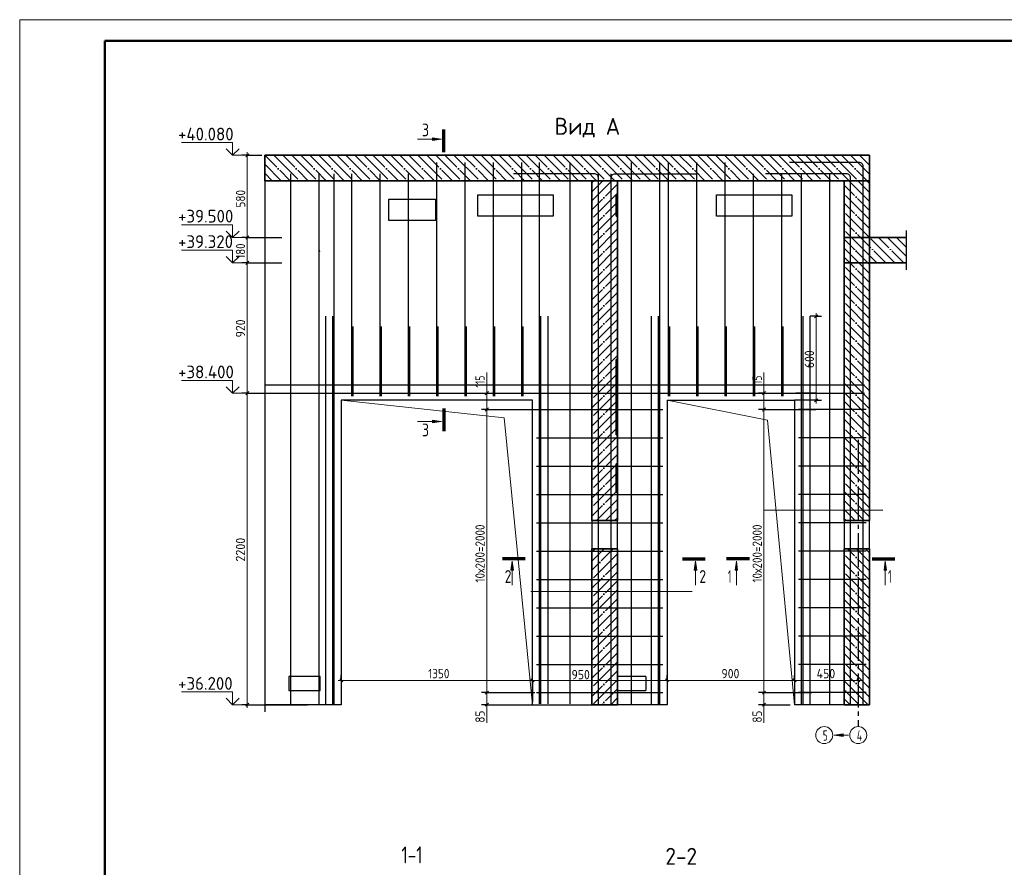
# Model space of a CAD drawing. Header units: millimetres. Extents: x -49773 to 2322955, y -3321 to 58485.
# Tile 457 of 580: x 1762586 to 1785758, y 19789 to 39743. Entities that reach past the tile are written whole.
import ezdxf

# ---------------------------------------------------------------- set-up
doc = ezdxf.new("R2010")
doc.units = ezdxf.units.MM
doc.linetypes.add('______11', pattern=[500, 400, -50, 0, -50])
doc.linetypes.add('______5', pattern=[1100, 800, -100, 100, -100])
for name, color, linetype, lineweight in [('Standard', 7, 'Continuous', 25), ('Арм.стержн. вертикальными 1', 22, 'Continuous', 35), ('Арм.стержн. вертикальными 3', 34, 'Continuous', 35), ('Арм.стержн. Доп. арматура', 180, 'Continuous', 35), ('Арм.стержн. Хомут', 240, 'Continuous', 35), ('Высотная отметки_ общее', 7, 'Continuous', 13), ('Размерная линия_ общее', 7, 'Continuous', 13), ('Стена_ общее', 7, 'Continuous', 35), ('Стена_ Сборный элемент', 7, 'Continuous', 35)]:
    doc.layers.add(name, color=color, linetype=linetype, lineweight=lineweight)
doc.layers.add('Арм.стержн. вертикальными 2', color=7, linetype='Continuous', lineweight=35, true_color=0x006e00)
doc.layers.add('Осевая линия_ общее', color=7, linetype='______5', lineweight=13, true_color=0xa0a0a0)
doc.styles.add('ISOCPEUR', font='txt')

msp = doc.modelspace()

# ---------------------------------------------------------------- hatches: boundary and pattern name
at = {"layer": 'Standard', "linetype": 'Continuous', "lineweight": 13, "transparency": 33554687}
for points in [[(1772304.1, 36958.5), (1772514.1, 36928.5), (1772304.1, 36898.5)], [(1772304.1, 30312.4), (1772514.1, 30282.4), (1772304.1, 30252.4)], [(1774205.2, 26787.3), (1774175.2, 26997.3), (1774145.2, 26787.3)], [(1778520.3, 26787.3), (1778490.3, 26997.3), (1778460.3, 26787.3)], [(1779481.6, 26787.3), (1779451.6, 26997.3), (1779421.6, 26787.3)], [(1782987, 26787.3), (1782957, 26997.3), (1782927, 26787.3)]]:
    msp.add_hatch(color=7, dxfattribs=at).paths.add_polyline_path(points, flags=16)
at = {"layer": 'Арм.стержн. вертикальными 2', "linetype": 'Continuous', "lineweight": 13, "transparency": 33554687}
for points in [[(1769647.4, 34286.8), (1769647.4, 34331.8), (1769641.1, 34309.3)], [(1769647.4, 34331.8), (1769647.4, 34286.8), (1769663.6, 34270.6)]]:
    msp.add_hatch(color=7, dxfattribs=at).paths.add_polyline_path(points)
at = {"layer": 'Осевая линия_ общее', "linetype": 'Continuous', "lineweight": 13, "transparency": 33554687}
msp.add_hatch(color=7, dxfattribs=at).paths.add_polyline_path([(1781964.5, 22871.7), (1781754.4, 22901.7), (1781964.5, 22931.7)])

# ---------------------------------------------------------------- linework, layer by layer
at = {"layer": 'Standard', "color": 7, "linetype": 'Continuous', "lineweight": 70, "transparency": 33554687}
for p, q in [((1772567.4, 36620.9), (1772567.4, 37156.9)), ((1772567.4, 30590), (1772567.4, 30054)), ((1774482.7, 27050.6), (1773946.7, 27050.6)), ((1778182.7, 27050.6), (1778718.7, 27050.6)), ((1779759.2, 27050.6), (1779223.2, 27050.6)), ((1782649.4, 27050.6), (1783185.4, 27050.6))]:
    msp.add_line(p, q, dxfattribs=at)
at = {"layer": 'Standard', "color": 7, "linetype": 'Continuous', "lineweight": 13, "transparency": 33554687}
for p, q in [((1772514.1, 36928.5), (1771948.7, 36928.5)), ((1772304.1, 36928.5), (1772289.1, 36928.5)), ((1772304.1, 36898.5), (1772304.1, 36958.5)), ((1772304.1, 36958.5), (1772514.1, 36928.5)), ((1772514.1, 36928.5), (1772304.1, 36898.5)), ((1772514.1, 36928.5), (1772514.1, 36928.5)), ((1772514.1, 36928.5), (1772514.1, 36928.5)), ((1772514.1, 36928.5), (1772514.1, 36928.5)), ((1772514.1, 30282.4), (1771948.7, 30282.4)), ((1772304.1, 30282.4), (1772289.1, 30282.4)), ((1772304.1, 30252.4), (1772304.1, 30312.4)), ((1772304.1, 30312.4), (1772514.1, 30282.4)), ((1772514.1, 30282.4), (1772304.1, 30252.4)), ((1772514.1, 30282.4), (1772514.1, 30282.4)), ((1772514.1, 30282.4), (1772514.1, 30282.4)), ((1772514.1, 30282.4), (1772514.1, 30282.4)), ((1774175.2, 26997.3), (1774145.2, 26787.3)), ((1774175.2, 26997.3), (1774175.2, 26432)), ((1774175.2, 26997.3), (1774175.2, 26997.3)), ((1774175.2, 26997.3), (1774175.2, 26997.3)), ((1774175.2, 26997.3), (1774175.2, 26997.3)), ((1774205.2, 26787.3), (1774175.2, 26997.3)), ((1778490.3, 26997.3), (1778460.3, 26787.3)), ((1778490.3, 26997.3), (1778490.3, 26432)), ((1778490.3, 26997.3), (1778490.3, 26997.3)), ((1778490.3, 26997.3), (1778490.3, 26997.3)), ((1778490.3, 26997.3), (1778490.3, 26997.3)), ((1778520.3, 26787.3), (1778490.3, 26997.3)), ((1779451.6, 26997.3), (1779421.6, 26787.3)), ((1779451.6, 26997.3), (1779451.6, 26432)), ((1779451.6, 26997.3), (1779451.6, 26997.3)), ((1779451.6, 26997.3), (1779451.6, 26997.3)), ((1779451.6, 26997.3), (1779451.6, 26997.3)), ((1779481.6, 26787.3), (1779451.6, 26997.3)), ((1782957, 26997.3), (1782927, 26787.3)), ((1782957, 26997.3), (1782957, 26432)), ((1782957, 26997.3), (1782957, 26997.3)), ((1782957, 26997.3), (1782957, 26997.3)), ((1782957, 26997.3), (1782957, 26997.3)), ((1782987, 26787.3), (1782957, 26997.3)), ((1774145.2, 26787.3), (1774205.2, 26787.3)), ((1774175.2, 26787.3), (1774175.2, 26772.3)), ((1778460.3, 26787.3), (1778520.3, 26787.3)), ((1778490.3, 26787.3), (1778490.3, 26772.3)), ((1779421.6, 26787.3), (1779481.6, 26787.3)), ((1779451.6, 26787.3), (1779451.6, 26772.3)), ((1782927, 26787.3), (1782987, 26787.3)), ((1782957, 26787.3), (1782957, 26772.3))]:
    msp.add_line(p, q, dxfattribs=at)
at = {"layer": 'Standard', "color": 253, "linetype": '______11', "lineweight": 35, "true_color": 0xababab, "transparency": 33554687}
for p, q in [((1768352, 36550.2), (1768952, 35950.2)), ((1768776.3, 36550.2), (1769376.3, 35950.2)), ((1769200.6, 36550.2), (1769800.6, 35950.2)), ((1769624.8, 36550.2), (1770224.8, 35950.2)), ((1770049.1, 36550.2), (1770649.1, 35950.2)), ((1770473.4, 36550.2), (1771073.4, 35950.2)), ((1770897.6, 36550.2), (1771497.6, 35950.2)), ((1771321.9, 36550.2), (1771921.9, 35950.2)), ((1771746.1, 36550.2), (1772346.1, 35950.2)), ((1772170.4, 36550.2), (1772770.4, 35950.2)), ((1772594.7, 36550.2), (1773194.7, 35950.2)), ((1773018.9, 36550.2), (1773618.9, 35950.2)), ((1773443.2, 36550.2), (1774043.2, 35950.2)), ((1773867.5, 36550.2), (1774467.5, 35950.2)), ((1774291.7, 36550.2), (1774891.7, 35950.2)), ((1774716, 36550.2), (1775316, 35950.2)), ((1775140.3, 36550.2), (1775740.3, 35950.2)), ((1775564.5, 36550.2), (1776164.5, 35950.2)), ((1775988.8, 36550.2), (1776588.8, 35950.2)), ((1776413.1, 36550.2), (1777013.1, 35950.2)), ((1776837.3, 36550.2), (1777437.3, 35950.2)), ((1777261.6, 36550.2), (1777861.6, 35950.2)), ((1777685.9, 36550.2), (1778285.9, 35950.2)), ((1778110.1, 36550.2), (1778710.1, 35950.2)), ((1778534.4, 36550.2), (1779134.4, 35950.2)), ((1778958.6, 36550.2), (1779558.6, 35950.2)), ((1779382.9, 36550.2), (1779982.9, 35950.2)), ((1779807.2, 36550.2), (1780407.2, 35950.2)), ((1780231.4, 36550.2), (1780831.4, 35950.2)), ((1780655.7, 36550.2), (1781255.7, 35950.2)), ((1781080, 36550.2), (1781680, 35950.2)), ((1781504.2, 36550.2), (1782104.2, 35950.2)), ((1781928.5, 36550.2), (1782528.5, 35950.2)), ((1782352.8, 36550.2), (1782587.8, 36315.2)), ((1768352, 36126), (1768527.8, 35950.2)), ((1776311.8, 35950.2), (1776054.4, 35692.9)), ((1782587.8, 35674.4), (1782311.9, 35950.2)), ((1776654.4, 35868.6), (1776054.4, 35268.6)), ((1782587.8, 35250.1), (1781987.8, 35850.1)), ((1776654.4, 35444.3), (1776054.4, 34844.3)), ((1782587.8, 34825.9), (1781987.8, 35425.9)), ((1776654.4, 35020.1), (1776054.4, 34420.1)), ((1782587.8, 34401.6), (1781987.8, 35001.6)), ((1776654.4, 34595.8), (1776054.4, 33995.8)), ((1782587.8, 33977.3), (1781987.8, 34577.3)), ((1776654.4, 34171.5), (1776054.4, 33571.5)), ((1782587.8, 33553.1), (1781987.8, 34153.1)), ((1776654.4, 33747.3), (1776054.4, 33147.3)), ((1782587.8, 33128.8), (1781987.8, 33728.8)), ((1776654.4, 33323), (1776054.4, 32723)), ((1782587.8, 32704.5), (1781987.8, 33304.5)), ((1776654.4, 32898.7), (1776054.4, 32298.7)), ((1782587.8, 32280.3), (1781987.8, 32880.3)), ((1776654.4, 32474.5), (1776054.4, 31874.5)), ((1782587.8, 31856), (1781987.8, 32456)), ((1776654.4, 32050.2), (1776054.4, 31450.2)), ((1782587.8, 31431.8), (1781987.8, 32031.7)), ((1776654.4, 31626), (1776054.4, 31025.9)), ((1782587.8, 31007.5), (1781987.8, 31607.5)), ((1776654.4, 31201.7), (1776054.4, 30601.7)), ((1782587.8, 30583.2), (1781987.8, 31183.2)), ((1776654.4, 30777.4), (1776054.4, 30177.4)), ((1782587.8, 30159), (1781987.8, 30758.9)), ((1776654.4, 30353.2), (1776054.4, 29753.2)), ((1782587.8, 29734.7), (1781987.8, 30334.7)), ((1776654.4, 29928.9), (1776054.4, 29328.9)), ((1782587.8, 29310.4), (1781987.8, 29910.4)), ((1776654.4, 29504.6), (1776054.4, 28904.6)), ((1782587.8, 28886.2), (1781987.8, 29486.2)), ((1776654.4, 29080.4), (1776054.4, 28480.4)), ((1782587.8, 28461.9), (1781987.8, 29061.9)), ((1776654.4, 28656.1), (1776054.4, 28056.1)), ((1782587.8, 28037.6), (1781987.8, 28637.6)), ((1776654.4, 28231.8), (1776372.8, 27950.2)), ((1782250.9, 27950.2), (1781987.8, 28213.4)), ((1776554.7, 27283.6), (1776054.4, 26783.3)), ((1776130.4, 27283.6), (1776054.4, 27207.6)), ((1782587.8, 26764.8), (1782069.1, 27283.6)), ((1782587.8, 27189.1), (1782493.3, 27283.6)), ((1776654.4, 26959), (1776054.4, 26359)), ((1782587.8, 26340.6), (1781987.8, 26940.6)), ((1776654.4, 26534.8), (1776054.4, 25934.8)), ((1782587.8, 25916.3), (1781987.8, 26516.3)), ((1776654.4, 26110.5), (1776054.4, 25510.5)), ((1782587.8, 25492.1), (1781987.8, 26092)), ((1776654.4, 25686.2), (1776054.4, 25086.3)), ((1782587.8, 25067.8), (1781987.8, 25667.8)), ((1776654.4, 25262), (1776054.4, 24662)), ((1782587.8, 24643.5), (1781987.8, 25243.5)), ((1776654.4, 24837.7), (1776054.4, 24237.7)), ((1782587.8, 24219.3), (1781987.8, 24819.3)), ((1776654.4, 24413.5), (1776054.4, 23813.5)), ((1782587.8, 23795), (1781987.8, 24395)), ((1776654.4, 23989.2), (1776282.1, 23616.9)), ((1782341.6, 23616.9), (1781987.8, 23970.7))]:
    msp.add_line(p, q, dxfattribs=at)
at = {"layer": 'Standard', "color": 7, "linetype": 'Continuous', "lineweight": 25, "transparency": 33554687}
for p, q in [((1768352, 36550.2), (1768352, 23450.2)), ((1783448.9, 34783.6), (1783448.9, 33850.2))]:
    msp.add_line(p, q, dxfattribs=at)
at = {"layer": 'Standard', "color": 7, "linetype": 'Continuous', "lineweight": 35, "transparency": 33554687}
for p, q in [((1782587.8, 36550.2), (1768352, 36550.2)), ((1768352, 36550.2), (1768352, 35950.2)), ((1782587.8, 36550.2), (1782587.8, 27950.2)), ((1776054.4, 35950.2), (1768352, 35950.2)), ((1776054.4, 35950.2), (1776654.4, 35950.2)), ((1776054.4, 27950.2), (1776054.4, 35950.2)), ((1776654.4, 35950.2), (1776654.4, 27950.2)), ((1776654.4, 35950.2), (1781987.8, 35950.2)), ((1781987.8, 35950.2), (1782587.8, 35950.2)), ((1781987.8, 27950.2), (1781987.8, 35950.2)), ((1776624.5, 35616.9), (1776657.8, 35616.9)), ((1776624.5, 35116.9), (1776624.5, 35616.9)), ((1776657.8, 35616.9), (1776657.8, 35116.9)), ((1776657.8, 35116.9), (1776624.5, 35116.9)), ((1781987.8, 34016.9), (1781987.8, 34616.9)), ((1781987.8, 34616.9), (1783448.9, 34616.9)), ((1783448.9, 34016.9), (1781987.8, 34016.9)), ((1776624.5, 31740), (1776657.8, 31740)), ((1776624.5, 29973.3), (1776624.5, 31740)), ((1776657.8, 31740), (1776657.8, 29973.3)), ((1776657.8, 29973.3), (1776624.5, 29973.3)), ((1776621.1, 29283.6), (1776654.4, 29283.6)), ((1776621.1, 28616.9), (1776621.1, 29283.6)), ((1776654.4, 29283.6), (1776654.4, 28616.9)), ((1776654.4, 28616.9), (1776621.1, 28616.9)), ((1776654.4, 27950.2), (1776054.4, 27950.2)), ((1782587.8, 27950.2), (1781987.8, 27950.2)), ((1776054.4, 27283.6), (1776654.4, 27283.6)), ((1776054.4, 23616.9), (1776054.4, 27283.6)), ((1776654.4, 27283.6), (1776654.4, 23616.9)), ((1781987.8, 23616.9), (1781987.8, 27283.6)), ((1781987.8, 27283.6), (1782587.8, 27283.6)), ((1782587.8, 27283.6), (1782587.8, 23616.9)), ((1776654.4, 23616.9), (1776054.4, 23616.9)), ((1782587.8, 23616.9), (1781987.8, 23616.9))]:
    msp.add_line(p, q, dxfattribs=at)
at = {"layer": 'Standard', "color": 253, "linetype": '______5', "lineweight": 35, "true_color": 0xababab, "transparency": 33554687}
for p, q in [((1768564.1, 36550.2), (1769164.2, 35950.2)), ((1768988.4, 36550.2), (1769588.4, 35950.2)), ((1769412.7, 36550.2), (1770012.7, 35950.2)), ((1769836.9, 36550.2), (1770437, 35950.2)), ((1770261.2, 36550.2), (1770861.2, 35950.2)), ((1770685.5, 36550.2), (1771285.5, 35950.2)), ((1771109.7, 36550.2), (1771709.7, 35950.2)), ((1771534, 36550.2), (1772134, 35950.2)), ((1771958.3, 36550.2), (1772558.3, 35950.2)), ((1772382.5, 36550.2), (1772982.5, 35950.2)), ((1772806.8, 36550.2), (1773406.8, 35950.2)), ((1773231.1, 36550.2), (1773831.1, 35950.2)), ((1773655.3, 36550.2), (1774255.3, 35950.2)), ((1774079.6, 36550.2), (1774679.6, 35950.2)), ((1774503.9, 36550.2), (1775103.9, 35950.2)), ((1774928.1, 36550.2), (1775528.1, 35950.2)), ((1775352.4, 36550.2), (1775952.4, 35950.2)), ((1775776.7, 36550.2), (1776376.7, 35950.2)), ((1776200.9, 36550.2), (1776800.9, 35950.2)), ((1776625.2, 36550.2), (1777225.2, 35950.2)), ((1777049.4, 36550.2), (1777649.5, 35950.2)), ((1777473.7, 36550.2), (1778073.7, 35950.2)), ((1777898, 36550.2), (1778498, 35950.2)), ((1778322.2, 36550.2), (1778922.3, 35950.2)), ((1778746.5, 36550.2), (1779346.5, 35950.2)), ((1779170.8, 36550.2), (1779770.8, 35950.2)), ((1779595, 36550.2), (1780195, 35950.2)), ((1780019.3, 36550.2), (1780619.3, 35950.2)), ((1780443.6, 36550.2), (1781043.6, 35950.2)), ((1780867.8, 36550.2), (1781467.8, 35950.2)), ((1781292.1, 36550.2), (1781892.1, 35950.2)), ((1781716.4, 36550.2), (1782316.4, 35950.2)), ((1782140.6, 36550.2), (1782587.8, 36103.1)), ((1782564.9, 36550.2), (1782587.8, 36527.3)), ((1768352, 36338.1), (1768739.9, 35950.2)), ((1776524, 35950.2), (1776054.4, 35480.7)), ((1776099.7, 35950.2), (1776054.4, 35905)), ((1782587.8, 35462.2), (1782099.8, 35950.2)), ((1782587.8, 35886.5), (1782524.1, 35950.2)), ((1776654.4, 35656.5), (1776054.4, 35056.5)), ((1782587.8, 35038), (1781987.8, 35638)), ((1776654.4, 35232.2), (1776054.4, 34632.2)), ((1782587.8, 34613.7), (1781987.8, 35213.7)), ((1776654.4, 34807.9), (1776054.4, 34207.9)), ((1782587.8, 34189.5), (1781987.8, 34789.5)), ((1776654.4, 34383.7), (1776054.4, 33783.7)), ((1782587.8, 33765.2), (1781987.8, 34365.2)), ((1776654.4, 33959.4), (1776054.4, 33359.4)), ((1782587.8, 33340.9), (1781987.8, 33940.9)), ((1776654.4, 33535.1), (1776054.4, 32935.1)), ((1782587.8, 32916.7), (1781987.8, 33516.7)), ((1776654.4, 33110.9), (1776054.4, 32510.9)), ((1782587.8, 32492.4), (1781987.8, 33092.4)), ((1776654.4, 32686.6), (1776054.4, 32086.6)), ((1782587.8, 32068.1), (1781987.8, 32668.1)), ((1776654.4, 32262.3), (1776054.4, 31662.3)), ((1782587.8, 31643.9), (1781987.8, 32243.9)), ((1776654.4, 31838.1), (1776054.4, 31238.1)), ((1782587.8, 31219.6), (1781987.8, 31819.6)), ((1776654.4, 31413.8), (1776054.4, 30813.8)), ((1782587.8, 30795.3), (1781987.8, 31395.3)), ((1776654.4, 30989.6), (1776054.4, 30389.6)), ((1782587.8, 30371.1), (1781987.8, 30971.1)), ((1776654.4, 30565.3), (1776054.4, 29965.3)), ((1782587.8, 29946.8), (1781987.8, 30546.8)), ((1776654.4, 30141), (1776054.4, 29541)), ((1782587.8, 29522.6), (1781987.8, 30122.6)), ((1776654.4, 29716.8), (1776054.4, 29116.8)), ((1782587.8, 29098.3), (1781987.8, 29698.3)), ((1776654.4, 29292.5), (1776054.4, 28692.5)), ((1782587.8, 28674), (1781987.8, 29274)), ((1776654.4, 28868.2), (1776054.4, 28268.2)), ((1782587.8, 28249.8), (1781987.8, 28849.8)), ((1776654.4, 28444), (1776160.7, 27950.2)), ((1782463.1, 27950.2), (1781987.8, 28425.5)), ((1776654.4, 28019.7), (1776585, 27950.2)), ((1782038.8, 27950.2), (1781987.8, 28001.2)), ((1776342.6, 27283.6), (1776054.4, 26995.4)), ((1776654.4, 27171.2), (1776054.4, 26571.2)), ((1782587.8, 26552.7), (1781987.8, 27152.7)), ((1782587.8, 26977), (1782281.2, 27283.6)), ((1776654.4, 26746.9), (1776054.4, 26146.9)), ((1782587.8, 26128.4), (1781987.8, 26728.4)), ((1776654.4, 26322.7), (1776054.4, 25722.7)), ((1782587.8, 25704.2), (1781987.8, 26304.2)), ((1776654.4, 25898.4), (1776054.4, 25298.4)), ((1782587.8, 25279.9), (1781987.8, 25879.9)), ((1776654.4, 25474.1), (1776054.4, 24874.1)), ((1782587.8, 24855.7), (1781987.8, 25455.6)), ((1776654.4, 25049.9), (1776054.4, 24449.9)), ((1782587.8, 24431.4), (1781987.8, 25031.4)), ((1776654.4, 24625.6), (1776054.4, 24025.6)), ((1782587.8, 24007.1), (1781987.8, 24607.1)), ((1776654.4, 24201.3), (1776070, 23616.9)), ((1782553.8, 23616.9), (1781987.8, 24182.9)), ((1776654.4, 23777.1), (1776494.3, 23616.9)), ((1782129.5, 23616.9), (1781987.8, 23758.6))]:
    msp.add_line(p, q, dxfattribs=at)
at = {"layer": 'Standard', "color": 253, "linetype": '______5', "lineweight": 13, "true_color": 0xababab, "transparency": 33554687}
for p, q in [((1776657.8, 35452.6), (1776624.5, 35485.9)), ((1782760.4, 34016.9), (1782160.4, 34616.9)), ((1783184.6, 34016.9), (1782584.6, 34616.9)), ((1783448.9, 34176.9), (1783008.9, 34616.9)), ((1783448.9, 34601.2), (1783433.2, 34616.9)), ((1782336.1, 34016.9), (1781987.8, 34365.2)), ((1776657.8, 31634.2), (1776624.5, 31667.5)), ((1776657.8, 31209.9), (1776624.5, 31243.3)), ((1776657.8, 30785.7), (1776624.5, 30819)), ((1776657.8, 30361.4), (1776624.5, 30394.7)), ((1776654.4, 29091.9), (1776621.1, 29125.3)), ((1776654.4, 28667.7), (1776621.1, 28701))]:
    msp.add_line(p, q, dxfattribs=at)
at = {"layer": 'Standard', "color": 253, "linetype": '______11', "lineweight": 13, "true_color": 0xababab, "transparency": 33554687}
for p, q in [((1776657.8, 35240.4), (1776624.5, 35273.8)), ((1782548.2, 34016.9), (1781987.8, 34577.3)), ((1782972.5, 34016.9), (1782372.5, 34616.9)), ((1783396.8, 34016.9), (1782796.8, 34616.9)), ((1783448.9, 34389), (1783221, 34616.9)), ((1782124, 34016.9), (1781987.8, 34153.1)), ((1776657.8, 31422.1), (1776624.5, 31455.4)), ((1776657.8, 30997.8), (1776624.5, 31031.1)), ((1776657.8, 30573.5), (1776624.5, 30606.9)), ((1776657.8, 30149.3), (1776624.5, 30182.6)), ((1776654.4, 28879.8), (1776621.1, 28913.1))]:
    msp.add_line(p, q, dxfattribs=at)
at = {"layer": 'Standard', "color": 52, "linetype": 'Continuous', "lineweight": 13, "transparency": 33554687}
for p, q in [((1782898.8, 28197.9), (1780098.8, 28197.9)), ((1778411.8, 26283.6), (1774611.8, 26283.6))]:
    msp.add_line(p, q, dxfattribs=at)
at = {"layer": 'Standard', "color": 7, "linetype": 'Continuous', "lineweight": 13, "transparency": 33554687}
msp.add_lwpolyline([(1762586.4, -2257.3), (1821986.4, -2257.3), (1821986.4, 39742.7), (1762586.4, 39742.7), (1762586.4, -2257.3)], close=True, dxfattribs=at)
at = {"layer": 'Standard', "color": 7, "linetype": 'Continuous', "lineweight": 50, "transparency": 33554687}
msp.add_lwpolyline([(1764586.4, 39242.7), (1821486.4, 39242.7), (1821486.4, -1757.3), (1764586.4, -1757.3), (1764586.4, 39242.7)], close=True, dxfattribs=at)
at = {"layer": 'Standard', "color": 7, "linetype": 'Continuous', "lineweight": 13, "transparency": 33554687}
for points in [[(1774654.4, 23616.9), (1773986.1, 30369.5), (1770154.4, 30783.6)], [(1780821.1, 23616.9), (1780184.7, 30313.8), (1777821.1, 30783.6)]]:
    msp.add_lwpolyline(points, dxfattribs=at)
at = {"layer": 'Арм.стержн. вертикальными 1', "color": 4, "linetype": 'Continuous', "lineweight": 25, "transparency": 33554687}
for p, q in [((1772404.4, 30883.6), (1772404.4, 36383.6)), ((1773071.1, 30883.6), (1773071.1, 36383.6)), ((1773737.8, 30883.6), (1773737.8, 36383.6)), ((1774404.4, 30883.6), (1774404.4, 36383.6)), ((1774821.1, 23633.6), (1774821.1, 36383.6)), ((1775537.8, 23633.6), (1775537.8, 36383.6)), ((1776987.8, 23633.6), (1776987.8, 36383.6)), ((1777654.4, 23633.6), (1777654.4, 36383.6)), ((1777854.4, 30883.6), (1777854.4, 36383.6)), ((1778521.1, 30883.6), (1778521.1, 36383.6)), ((1779187.8, 30883.6), (1779187.8, 36383.6)), ((1768971.1, 23633.6), (1768971.1, 36116.9)), ((1768971.1, 23633.6), (1768971.1, 36116.9)), ((1769637.8, 23633.6), (1769637.8, 36116.9)), ((1769637.8, 23633.6), (1769637.8, 36116.9)), ((1769987.8, 23633.6), (1769987.8, 36116.9)), ((1769987.8, 23633.6), (1769987.8, 36116.9)), ((1770404.4, 30883.6), (1770404.4, 36116.9)), ((1770404.4, 30883.6), (1770404.4, 36116.9)), ((1771071.1, 30883.6), (1771071.1, 36116.9)), ((1771071.1, 30883.6), (1771071.1, 36116.9)), ((1771737.8, 30883.6), (1771737.8, 36116.9)), ((1771737.8, 30883.6), (1771737.8, 36116.9)), ((1772404.4, 30883.6), (1772404.4, 36116.9)), ((1773071.1, 30883.6), (1773071.1, 36116.9)), ((1773737.8, 30883.6), (1773737.8, 36116.9)), ((1774404.4, 30883.6), (1774404.4, 36116.9)), ((1774821.1, 23633.6), (1774821.1, 36116.9)), ((1775537.8, 23633.6), (1775537.8, 36116.9)), ((1776204.4, 23633.6), (1776204.4, 36116.9)), ((1776204.4, 23633.6), (1776204.4, 36116.9)), ((1776502.9, 23633.6), (1776502.9, 36116.9)), ((1776502.9, 23633.6), (1776502.9, 36116.9)), ((1776987.8, 23633.6), (1776987.8, 36116.9)), ((1777654.4, 23633.6), (1777654.4, 36116.9)), ((1777854.4, 30883.6), (1777854.4, 36116.9)), ((1778521.1, 30883.6), (1778521.1, 36116.9)), ((1779187.8, 30883.6), (1779187.8, 36116.9)), ((1779854.4, 30883.6), (1779854.4, 36116.9)), ((1779854.4, 30883.6), (1779854.4, 36116.9)), ((1780521.1, 30883.6), (1780521.1, 36116.9)), ((1780521.1, 30883.6), (1780521.1, 36116.9)), ((1780987.8, 23633.6), (1780987.8, 36116.9)), ((1780987.8, 23633.6), (1780987.8, 36116.9)), ((1781654.4, 23633.6), (1781654.4, 36116.9)), ((1781654.4, 23633.6), (1781654.4, 36116.9)), ((1782139.4, 23633.6), (1782139.4, 36021.3)), ((1782437.9, 23633.6), (1782437.9, 36116.9))]:
    msp.add_line(p, q, dxfattribs=at)
for points in [[(1782437.9, 23633.6), (1782437.9, 36287.9), (1782435.4, 36305.6), (1782429.4, 36323.8), (1782420, 36340.6), (1782408.6, 36354.3), (1782394.9, 36365.7), (1782378.1, 36375.1), (1782359.9, 36381.1), (1782342.2, 36383.6), (1780704.5, 36383.6)], [(1782437.9, 23633.6), (1782437.9, 36287.9), (1782435.4, 36305.6), (1782429.4, 36323.8), (1782420, 36340.6), (1782408.6, 36354.3), (1782394.9, 36365.7), (1782378.1, 36375.1), (1782359.9, 36381.1), (1782342.2, 36383.6), (1780704.5, 36383.6)], [(1776206.2, 23633.6), (1776206.2, 36021.3), (1776203.7, 36039), (1776197.7, 36057.2), (1776188.3, 36073.9), (1776176.9, 36087.6), (1776163.2, 36099.1), (1776146.4, 36108.4), (1776128.2, 36114.4), (1776110.5, 36116.9), (1774206.2, 36116.9)], [(1776502.8, 23633.6), (1776502.8, 36021.3), (1776505.2, 36039), (1776511.2, 36057.2), (1776520.6, 36073.9), (1776532, 36087.6), (1776545.7, 36099.1), (1776562.5, 36108.4), (1776580.7, 36114.4), (1776598.4, 36116.9), (1778502.8, 36116.9)], [(1782139.4, 23633.6), (1782139.4, 36021.3), (1782137, 36039), (1782131, 36057.2), (1782121.6, 36073.9), (1782110.2, 36087.6), (1782096.4, 36099.1), (1782079.7, 36108.4), (1782061.5, 36114.4), (1782043.8, 36116.9), (1780139.4, 36116.9)], [(1782139.4, 23633.6), (1782139.4, 36021.3), (1782137, 36039), (1782131, 36057.2), (1782121.6, 36073.9), (1782110.2, 36087.6), (1782096.4, 36099.1), (1782079.7, 36108.4), (1782061.5, 36114.4), (1782043.8, 36116.9), (1780139.4, 36116.9)]]:
    msp.add_lwpolyline(points, dxfattribs=at)
at = {"layer": 'Арм.стержн. вертикальными 3', "color": 4, "linetype": 'Continuous', "lineweight": 25, "transparency": 33554687}
for p, q in [((1770437.8, 30883.6), (1770437.8, 32516.9)), ((1771104.4, 30883.6), (1771104.4, 32516.9)), ((1771771.1, 30883.6), (1771771.1, 32516.9)), ((1772437.8, 30883.6), (1772437.8, 32516.9)), ((1773104.4, 30883.6), (1773104.4, 32516.9)), ((1773771.1, 30883.6), (1773771.1, 32516.9)), ((1774437.8, 30883.6), (1774437.8, 32516.9)), ((1777887.8, 30883.6), (1777887.8, 32516.9)), ((1778554.4, 30883.6), (1778554.4, 32516.9)), ((1779221.1, 30883.6), (1779221.1, 32516.9)), ((1779887.8, 30883.6), (1779887.8, 32516.9)), ((1780554.4, 30883.6), (1780554.4, 32516.9))]:
    msp.add_line(p, q, dxfattribs=at)
at = {"layer": 'Арм.стержн. Доп. арматура', "color": 211, "linetype": 'Continuous', "lineweight": 25, "true_color": 0xff54ff, "transparency": 33554687}
for p, q in [((1769787.8, 23640.2), (1769787.8, 32760.2)), ((1769787.8, 23640.2), (1769787.8, 32760.2)), ((1769954.4, 23640.2), (1769954.4, 32760.2)), ((1769954.4, 23640.2), (1769954.4, 32760.2)), ((1774854.4, 23640.2), (1774854.4, 32760.2)), ((1774854.4, 23640.2), (1774854.4, 32760.2)), ((1775021.1, 23640.2), (1775021.1, 32760.2)), ((1775021.1, 23640.2), (1775021.1, 32760.2)), ((1777454.4, 23640.2), (1777454.4, 32760.2)), ((1777454.4, 23640.2), (1777454.4, 32760.2)), ((1777621.1, 23640.2), (1777621.1, 32760.2)), ((1777621.1, 23640.2), (1777621.1, 32760.2)), ((1781021.1, 23640.2), (1781021.1, 32760.2)), ((1781021.1, 23640.2), (1781021.1, 32760.2)), ((1781187.8, 23640.2), (1781187.8, 32760.2)), ((1781187.8, 23640.2), (1781187.8, 32760.2)), ((1768352, 31150.2), (1782464.5, 31150.2)), ((1768352, 31150.2), (1782464.5, 31150.2)), ((1768352, 30950.2), (1782464.5, 30950.2)), ((1768352, 30950.2), (1782464.5, 30950.2))]:
    msp.add_line(p, q, dxfattribs=at)
at = {"layer": 'Арм.стержн. Хомут', "color": 40, "linetype": 'Continuous', "lineweight": 25, "transparency": 33554687}
for p, q in [((1774751.1, 30566.9), (1777724.5, 30566.9)), ((1782507.9, 30566.9), (1780917.8, 30566.9)), ((1774751.1, 29900.2), (1777724.5, 29900.2)), ((1782507.9, 29900.2), (1780917.8, 29900.2)), ((1774751.1, 29233.6), (1777724.5, 29233.6)), ((1782507.9, 29233.6), (1780917.8, 29233.6)), ((1774751.1, 28566.9), (1777724.5, 28566.9)), ((1782507.9, 28566.9), (1780917.8, 28566.9)), ((1774751.1, 27900.2), (1777724.5, 27900.2)), ((1782507.9, 27900.2), (1780917.8, 27900.2)), ((1774751.1, 27233.6), (1777724.5, 27233.6)), ((1782507.9, 27233.6), (1780917.8, 27233.6)), ((1774751.1, 26566.9), (1777724.5, 26566.9)), ((1782507.9, 26566.9), (1780917.8, 26566.9)), ((1774751.1, 25900.2), (1777724.5, 25900.2)), ((1782507.9, 25900.2), (1780917.8, 25900.2)), ((1774751.1, 25233.6), (1777724.5, 25233.6)), ((1782507.9, 25233.6), (1780917.8, 25233.6)), ((1774751.1, 24566.9), (1777724.5, 24566.9)), ((1782507.9, 24566.9), (1780917.8, 24566.9)), ((1774751.1, 23900.2), (1777724.5, 23900.2)), ((1782507.9, 23900.2), (1780917.8, 23900.2))]:
    msp.add_line(p, q, dxfattribs=at)
at = {"layer": 'Высотная отметки_ общее', "color": 7, "linetype": 'Continuous', "lineweight": 13, "transparency": 33554687}
for p, q in [((1766397.7, 36850.2), (1767597.7, 36850.2)), ((1767597.7, 36550.2), (1767597.7, 36850.2)), ((1767597.7, 36550.2), (1767447.7, 36700.2)), ((1767597.7, 36550.2), (1767747.7, 36700.2)), ((1767597.7, 36550.2), (1767597.7, 36550.2)), ((1767597.7, 36550.2), (1767597.7, 36550.2)), ((1767597.7, 36550.2), (1767818.2, 36550.2)), ((1767597.7, 36550.2), (1767597.7, 36550.2)), ((1767597.7, 36550.2), (1767597.7, 36550.2)), ((1766397.7, 34916.9), (1767597.7, 34916.9)), ((1767597.7, 34616.9), (1767447.7, 34766.9)), ((1767597.7, 34616.9), (1767597.7, 34916.9)), ((1767597.7, 34616.9), (1767747.7, 34766.9)), ((1767597.7, 34616.9), (1767597.7, 34616.9)), ((1767597.7, 34616.9), (1767597.7, 34616.9)), ((1767597.7, 34616.9), (1767818.2, 34616.9)), ((1767597.7, 34616.9), (1767597.7, 34616.9)), ((1767597.7, 34616.9), (1767597.7, 34616.9)), ((1766397.7, 34316.9), (1767597.7, 34316.9)), ((1767597.7, 34016.9), (1767597.7, 34316.9)), ((1767597.7, 34016.9), (1767447.7, 34166.9)), ((1767597.7, 34016.9), (1767747.7, 34166.9)), ((1767597.7, 34016.9), (1767597.7, 34016.9)), ((1767597.7, 34016.9), (1767597.7, 34016.9)), ((1767597.7, 34016.9), (1767818.2, 34016.9)), ((1767597.7, 34016.9), (1767597.7, 34016.9)), ((1767597.7, 34016.9), (1767597.7, 34016.9)), ((1766397.7, 31250.2), (1767597.7, 31250.2)), ((1767597.7, 30950.2), (1767447.7, 31100.2)), ((1767597.7, 30950.2), (1767597.7, 31250.2)), ((1767597.7, 30950.2), (1767747.7, 31100.2)), ((1767597.7, 30950.2), (1767597.7, 30950.2)), ((1767597.7, 30950.2), (1767597.7, 30950.2)), ((1767597.7, 30950.2), (1767818.2, 30950.2)), ((1767597.7, 30950.2), (1767597.7, 30950.2)), ((1767597.7, 30950.2), (1767597.7, 30950.2)), ((1766397.7, 23916.9), (1767597.7, 23916.9)), ((1767597.7, 23616.9), (1767597.7, 23916.9)), ((1767597.7, 23616.9), (1767447.7, 23766.9)), ((1767597.7, 23616.9), (1767747.7, 23766.9)), ((1767597.7, 23616.9), (1767597.7, 23616.9)), ((1767597.7, 23616.9), (1767597.7, 23616.9)), ((1767597.7, 23616.9), (1767818.2, 23616.9)), ((1767597.7, 23616.9), (1767597.7, 23616.9)), ((1767597.7, 23616.9), (1767597.7, 23616.9))]:
    msp.add_line(p, q, dxfattribs=at)
at = {"layer": 'Осевая линия_ общее', "color": 253, "linetype": '______5', "lineweight": -3, "true_color": 0xa0a0a0, "transparency": 33554687}
msp.add_line((1782321.1, 29853.4), (1782321.1, 23101.7), dxfattribs=at)
at = {"layer": 'Осевая линия_ общее', "color": 7, "linetype": 'Continuous', "lineweight": 13, "transparency": 33554687}
for p, q in [((1781754.4, 22901.7), (1781964.5, 22931.7)), ((1782087.8, 22901.7), (1781754.4, 22901.7)), ((1781754.4, 22901.7), (1781754.4, 22901.7)), ((1781754.4, 22901.7), (1781754.4, 22901.7)), ((1781754.4, 22901.7), (1781754.4, 22901.7)), ((1781964.5, 22871.7), (1781754.4, 22901.7)), ((1781964.5, 22931.7), (1781964.5, 22871.7)), ((1781964.5, 22901.7), (1781979.5, 22901.7))]:
    msp.add_line(p, q, dxfattribs=at)
for centre in [(1781521.1, 22901.7), (1782321.1, 22901.7)]:
    msp.add_circle(centre, 200, dxfattribs=at)
at = {"layer": 'Размерная линия_ общее', "color": 7, "linetype": 'Continuous', "lineweight": 13, "transparency": 33554687}
for p, q in [((1767942.5, 36550.2), (1767942.5, 36625.2)), ((1767942.5, 34616.9), (1767942.5, 36550.2)), ((1767942.5, 34016.9), (1767942.5, 34616.9)), ((1767942.5, 30950.2), (1767942.5, 34016.9)), ((1781330, 32760.2), (1781330, 32835.2)), ((1773580.5, 31082.1), (1773580.5, 31434.1)), ((1780102.5, 31082.1), (1780102.5, 31434.1)), ((1773580.1, 30758.6), (1773580.5, 31082.1)), ((1780102.1, 30758.6), (1780102.5, 31082.1)), ((1773580.1, 30566.9), (1773580.1, 30950.2)), ((1780102.1, 30950.2), (1780102.1, 31025.2)), ((1780102.1, 30566.9), (1780102.1, 30950.2)), ((1781330, 30783.6), (1781330, 30708.6)), ((1773580.1, 23900.2), (1773580.1, 30566.9)), ((1780102.1, 23900.2), (1780102.1, 30566.9)), ((1770154.4, 24188.9), (1770079.4, 24188.9)), ((1774821.1, 24188.9), (1770154.4, 24188.9)), ((1777821.1, 24188.9), (1774654.5, 24188.9)), ((1780821.1, 24188.9), (1777821.1, 24188.9)), ((1782321.1, 24188.9), (1780821.1, 24188.9)), ((1782321.1, 24188.9), (1782396.1, 24188.9)), ((1773580.1, 23616.9), (1773580.1, 23900.2)), ((1780102.1, 23616.9), (1780102.1, 23900.2)), ((1773580.1, 23758.6), (1773580.3, 23479.2)), ((1780102.1, 23758.6), (1780102.3, 23479.2)), ((1767942.5, 23616.9), (1767942.5, 23541.9)), ((1773580.1, 23616.9), (1773580.1, 23541.9)), ((1773580.3, 23479.2), (1773580.3, 23193.2)), ((1780102.1, 23616.9), (1780102.1, 23541.9)), ((1780102.3, 23479.2), (1780102.3, 23193.2))]:
    msp.add_line(p, q, dxfattribs=at)
at = {"layer": 'Размерная линия_ общее', "color": 253, "linetype": 'Continuous', "lineweight": -3, "true_color": 0xa0a0a0, "transparency": 33554687}
for p, q in [((1767942.5, 36550.2), (1767817.5, 36550.2)), ((1767942.5, 36550.2), (1768067.5, 36550.2)), ((1767942.5, 36550.2), (1768285.4, 36550.2)), ((1767942.5, 34616.9), (1767817.5, 34616.9)), ((1767942.5, 34616.9), (1768067.5, 34616.9)), ((1767942.5, 34016.9), (1767817.5, 34016.9)), ((1767942.5, 34016.9), (1768067.5, 34016.9)), ((1781330, 32760.2), (1781187.8, 32760.2)), ((1781330, 32760.2), (1781205, 32760.2)), ((1781330, 32760.2), (1781455, 32760.2)), ((1767942.5, 30950.2), (1767817.5, 30950.2)), ((1767942.5, 30950.2), (1768067.5, 30950.2)), ((1774635.4, 30950.2), (1774760.4, 30950.2)), ((1780102.1, 30950.2), (1779977.1, 30950.2)), ((1780102.1, 30950.2), (1780227.1, 30950.2)), ((1781336.7, 30950.2), (1780854.4, 30950.2)), ((1781330, 30783.6), (1780821.1, 30783.6)), ((1781330, 30783.6), (1781455, 30783.6)), ((1773580.1, 30566.9), (1773455.1, 30566.9)), ((1773580.1, 30566.9), (1773705.1, 30566.9)), ((1780102.1, 30566.9), (1779977.1, 30566.9)), ((1780102.1, 30566.9), (1780227.1, 30566.9)), ((1770154.4, 24188.9), (1770154.4, 24313.9)), ((1770154.4, 24188.9), (1770154.4, 24063.9)), ((1770154.4, 24188.9), (1770154.4, 23683.6)), ((1774654.4, 24188.9), (1774654.4, 24313.9)), ((1774654.4, 24188.9), (1774654.4, 24063.9)), ((1774654.4, 24188.9), (1774654.4, 23683.6)), ((1777821.1, 24188.9), (1777821.1, 24313.9)), ((1777821.1, 24188.9), (1777821.1, 24063.9)), ((1777821.1, 24188.9), (1777821.1, 23683.6)), ((1780821.1, 24188.9), (1780821.1, 24313.9)), ((1780821.1, 24188.9), (1780821.1, 24063.9)), ((1780821.1, 24188.9), (1780821.1, 23683.6)), ((1782321.1, 24188.9), (1782321.1, 24313.9)), ((1782321.1, 24188.9), (1782321.1, 24063.9)), ((1782321.1, 24188.9), (1782321.1, 23683.6)), ((1773580.1, 23900.2), (1773455.1, 23900.2)), ((1773580.1, 23900.2), (1773705.1, 23900.2)), ((1780102.1, 23900.2), (1779977.1, 23900.2)), ((1780102.1, 23900.2), (1780227.1, 23900.2)), ((1767942.5, 23616.9), (1767817.5, 23616.9)), ((1767942.5, 23616.9), (1768067.5, 23616.9)), ((1767942.5, 23616.9), (1769362, 23616.9)), ((1773580.1, 23616.9), (1773455.1, 23616.9)), ((1773580.1, 23616.9), (1773705.1, 23616.9)), ((1780102.1, 23616.9), (1779977.1, 23616.9)), ((1780102.1, 23616.9), (1780227.1, 23616.9))]:
    msp.add_line(p, q, dxfattribs=at)
at = {"layer": 'Размерная линия_ общее', "color": 7, "linetype": 'Continuous', "lineweight": 25, "transparency": 33554687}
for p, q in [((1767905, 36512.7), (1767980, 36587.7)), ((1767905, 34579.4), (1767980, 34654.4)), ((1767905, 33979.4), (1767980, 34054.4)), ((1781292.5, 32722.7), (1781367.5, 32797.7)), ((1767905, 30912.7), (1767980, 30987.7)), ((1773542.6, 30912.7), (1773617.6, 30987.7)), ((1780064.6, 30912.7), (1780139.6, 30987.7)), ((1781292.5, 30746.1), (1781367.5, 30821.1)), ((1773542.6, 30529.4), (1773617.6, 30604.4)), ((1780064.6, 30529.4), (1780139.6, 30604.4)), ((1770192, 24151.4), (1770116.9, 24226.4)), ((1774692, 24151.4), (1774616.9, 24226.4)), ((1777858.6, 24151.4), (1777783.6, 24226.4)), ((1780858.6, 24151.4), (1780783.6, 24226.4)), ((1782358.6, 24151.4), (1782283.6, 24226.4)), ((1773542.6, 23862.7), (1773617.6, 23937.7)), ((1780064.6, 23862.7), (1780139.6, 23937.7)), ((1767905, 23579.4), (1767980, 23654.4)), ((1773542.6, 23579.4), (1773617.6, 23654.4)), ((1780064.6, 23579.4), (1780139.6, 23654.4))]:
    msp.add_line(p, q, dxfattribs=at)
at = {"layer": 'Размерная линия_ общее', "color": 253, "linetype": 'Continuous', "lineweight": -3, "true_color": 0xa0a0a0, "transparency": 33554687}
for points in [[(1767942.5, 34616.9), (1767959.5, 34616.9), (1767959.5, 34616.9), (1768755.1, 34616.9)], [(1767942.5, 34016.9), (1767959.5, 34016.9), (1767959.5, 34016.9), (1767959.5, 34016.9), (1767959.5, 34016.9), (1768755.1, 34016.9)], [(1767942.5, 30950.2), (1767959.5, 30950.2), (1767959.5, 30950.2), (1767959.5, 30950.2), (1767959.5, 30950.2), (1767959.5, 30950.2), (1767959.5, 30950.2), (1771254.4, 30950.2)], [(1774635.4, 30950.2), (1774652.8, 30950.2), (1774652.8, 30950.2), (1775254.4, 30950.2)], [(1780102.1, 30950.2), (1780119.5, 30950.2), (1780119.5, 30950.2), (1780721.1, 30950.2)], [(1773580.1, 30566.9), (1773597.5, 30566.9), (1773597.5, 30566.9), (1774799.9, 30566.9)], [(1780102.1, 30566.9), (1780119.5, 30566.9), (1780119.5, 30566.9), (1781321.9, 30566.9)], [(1773580.1, 23900.2), (1773597.3, 23900.2), (1773597.3, 23900.2), (1773597.3, 23900.2), (1773597.3, 23900.2), (1774705.9, 23900.2)], [(1780102.1, 23900.2), (1780119.2, 23900.2), (1780119.2, 23900.2), (1780119.3, 23900.2), (1780119.3, 23900.2), (1781227.9, 23900.2)], [(1773580.1, 23616.9), (1773597.3, 23616.9), (1773597.3, 23616.9), (1773597.3, 23616.9), (1773597.3, 23616.9), (1774654.4, 23616.9)], [(1780102.1, 23616.9), (1780119.3, 23616.9), (1780119.3, 23616.9), (1780119.3, 23616.9), (1780119.3, 23616.9), (1780721.1, 23616.9)]]:
    msp.add_lwpolyline(points, dxfattribs=at)
at = {"layer": 'Размерная линия_ общее', "color": 7, "linetype": 'Continuous', "lineweight": 13, "transparency": 33554687}
for points in [[(1781330, 30760.2), (1781330, 31453.6), (1781330, 31453.6), (1781330, 32760.2)], [(1767942.5, 23616.9), (1767942.5, 27099.5), (1767942.5, 27099.5), (1767942.5, 30950.2)]]:
    msp.add_lwpolyline(points, dxfattribs=at)
at = {"layer": 'Стена_ общее', "color": 7, "linetype": 'Continuous', "lineweight": 25, "transparency": 33554687}
for p, q in [((1770154.4, 30783.6), (1770154.4, 23616.9)), ((1774654.4, 30783.6), (1770154.4, 30783.6)), ((1774654.4, 23616.9), (1774654.4, 30783.6)), ((1777821.1, 30783.6), (1777821.1, 23616.9)), ((1777821.1, 30783.6), (1780821.1, 30783.6)), ((1780821.1, 30783.6), (1780821.1, 23616.9)), ((1776054.4, 27950.2), (1776054.4, 27283.6)), ((1776654.4, 27283.6), (1776654.4, 27950.2)), ((1781987.8, 27950.2), (1781987.8, 27283.6)), ((1782587.8, 27283.6), (1782587.8, 27950.2)), ((1768921.1, 24283.6), (1768921.1, 23950.2)), ((1769654.4, 24283.6), (1768921.1, 24283.6)), ((1769654.4, 23950.2), (1769654.4, 24283.6)), ((1777321.1, 24283.6), (1776654.4, 24283.6)), ((1777321.1, 24283.6), (1777321.1, 23950.2)), ((1768921.1, 23950.2), (1769654.4, 23950.2)), ((1776654.4, 23950.2), (1777321.1, 23950.2)), ((1770154.4, 23616.9), (1768352, 23616.9)), ((1774654.4, 23616.9), (1776054.4, 23616.9)), ((1777821.1, 23616.9), (1776654.4, 23616.9)), ((1781987.8, 23616.9), (1780821.1, 23616.9))]:
    msp.add_line(p, q, dxfattribs=at)
at = {"layer": 'Стена_ Сборный элемент', "color": 7, "linetype": 'Continuous', "lineweight": 25, "transparency": 33554687}
for p, q in [((1771271.1, 35516.9), (1772371.1, 35516.9)), ((1771271.1, 35016.9), (1771271.1, 35516.9)), ((1772371.1, 35516.9), (1772371.1, 35016.9)), ((1773371.1, 35616.9), (1775137.8, 35616.9)), ((1773371.1, 35116.9), (1773371.1, 35616.9)), ((1775137.8, 35616.9), (1775137.8, 35116.9)), ((1778987.8, 35616.9), (1780754.4, 35616.9)), ((1778987.8, 35116.9), (1778987.8, 35616.9)), ((1780754.4, 35616.9), (1780754.4, 35116.9)), ((1772371.1, 35016.9), (1771271.1, 35016.9)), ((1775137.8, 35116.9), (1773371.1, 35116.9)), ((1780754.4, 35116.9), (1778987.8, 35116.9))]:
    msp.add_line(p, q, dxfattribs=at)

# ---------------------------------------------------------------- texts
at = {"layer": 'Standard', "color": 7, "linetype": 'Continuous', "lineweight": 35, "transparency": 33554687, "char_height": 400, "attachment_point": 7, "style": 'ISOCPEUR'}
for s, insert, width in [('\\W0.95;Вид А', (1775173.3, 36969.1), 1669.067), ('\\W0.74;1-1', (1771569.9, 19881), 827.55), ('\\W0.91;2-2', (1777781.9, 19847.8), 1021.794)]:
    msp.add_mtext(s, dxfattribs=dict(at, insert=insert, width=width))
at = {"layer": 'Standard', "color": 7, "linetype": 'Continuous', "lineweight": 25, "transparency": 33554687, "attachment_point": 7, "style": 'ISOCPEUR'}
for s, insert, char_height, width in [('\\W0.78;3', (1772054.4, 36997.2), 300, 326.407), ('\\W0.78;3', (1772054.4, 29933.7), 300, 326.407), ('\\W0.78;2', (1773999.6, 26485.3), 300, 326.407), ('\\W0.78;2', (1778580.7, 26485.3), 300, 326.407), ('\\W0.56;1', (1779251.7, 26485.3), 300, 233.343), ('\\W0.56;1', (1783023, 26485.3), 300, 233.324), ('{\\W0.6200;5}', (1781488.2, 22766.6), 250, 217.601), ('{\\W0.6200;4}', (1782289.6, 22766.6), 250, 217.601)]:
    msp.add_mtext(s, dxfattribs=dict(at, insert=insert, char_height=char_height, width=width))
at = {"layer": 'Высотная отметки_ общее', "color": 7, "linetype": 'Continuous', "lineweight": 25, "transparency": 33554687, "char_height": 300, "attachment_point": 7, "style": 'ISOCPEUR'}
for s, insert, width in [('{\\W0.9600;+40.080}', (1766314.5, 36900.2), 1522.583), ('\\W0.96;+39.500', (1766314.5, 34966.9), 1492.381), ('\\W0.96;+39.320', (1766314.5, 34366.9), 1492.381), ('\\W0.96;+38.400', (1766314.5, 31300.2), 1522.583), ('\\W0.96;+36.200', (1766314.5, 23966.9), 1492.381)]:
    msp.add_mtext(s, dxfattribs=dict(at, insert=insert, width=width))
at = {"layer": 'Размерная линия_ общее', "color": 7, "linetype": 'Continuous', "lineweight": 25, "transparency": 33554687, "char_height": 220, "attachment_point": 7, "rotation": 90, "style": 'ISOCPEUR'}
for s, insert, width in [('{\\W0.8700;580}', (1767894.5, 35319.7), 666.903), ('\\W0.83;180', (1767892.5, 34118.9), 508.571), ('\\W0.91;920', (1767892.5, 32263.6), 561.988), ('\\W0.91;600', (1781280, 31540.2), 561.988), ('\\W0.74;115', (1773529.7, 31082.1), 455.162), ('\\W0.74;115', (1780051.7, 31082.1), 455.162), ('\\W0.86;10х200=2000', (1773530.1, 26493.6), 1593.756), ('\\W0.86;10х200=2000', (1780052.1, 26493.6), 1593.756), ('\\W0.93;2200', (1767892.5, 26986.6), 718.094), ('\\W0.87;85', (1773529.9, 23193.2), 403.932), ('\\W0.87;85', (1780051.9, 23193.2), 403.932)]:
    msp.add_mtext(s, dxfattribs=dict(at, insert=insert, width=width))
at = {"layer": 'Размерная линия_ общее', "color": 7, "linetype": 'Continuous', "lineweight": 25, "transparency": 33554687, "char_height": 220, "attachment_point": 7, "style": 'ISOCPEUR'}
for s, insert, width in [('{\\W0.8700;1350}', (1772198.5, 24238.9), 689.417), ('{\\W0.9100;950}', (1775573.3, 24214.9), 561.996), ('\\W0.91;900', (1779101.1, 24238.9), 561.988), ('\\W0.92;450', (1781340.1, 24238.9), 584.438)]:
    msp.add_mtext(s, dxfattribs=dict(at, insert=insert, width=width))

doc.saveas('drawing.dxf')
